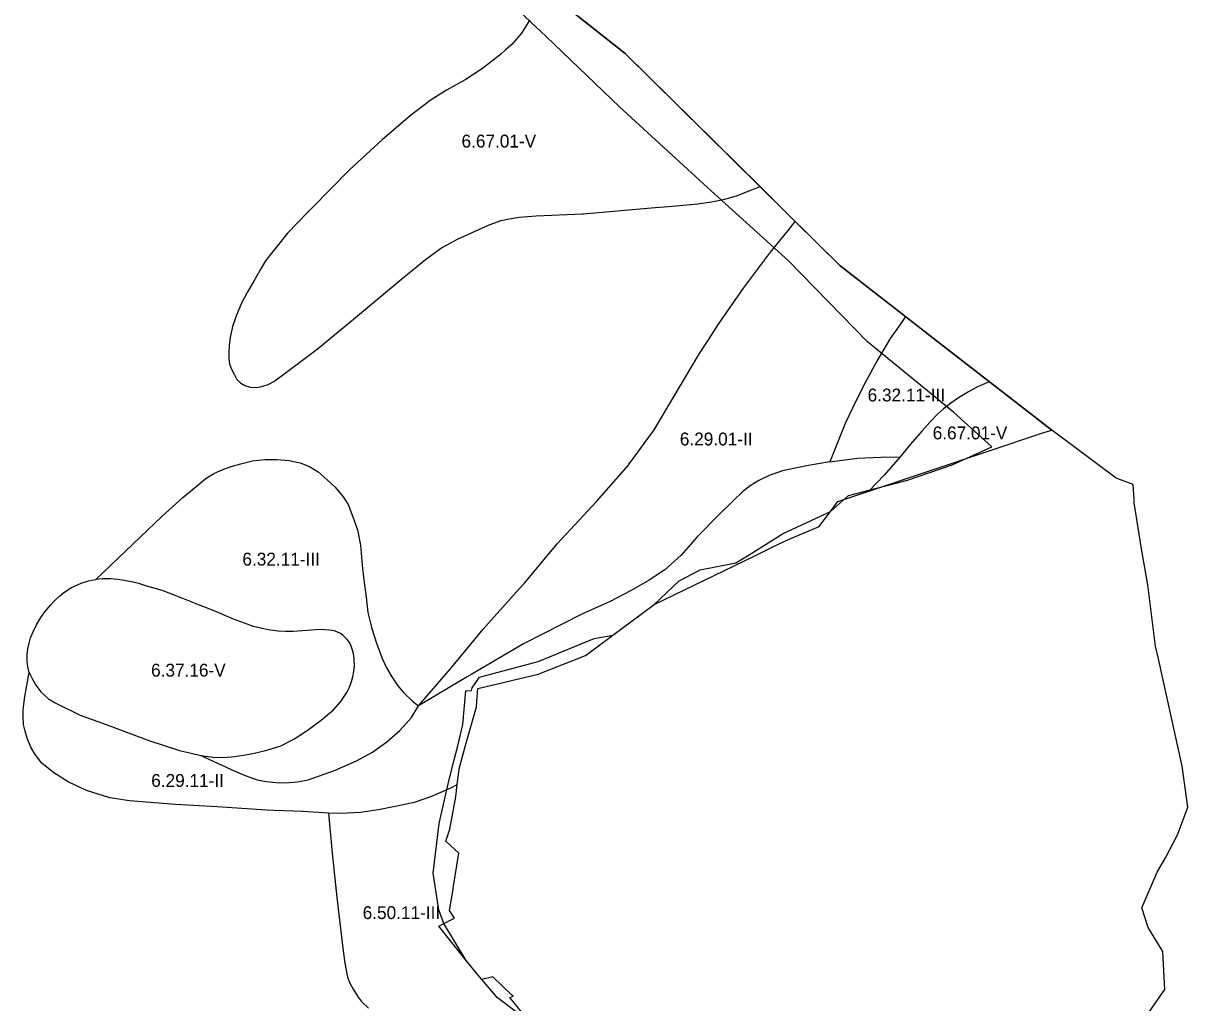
# Model space of a CAD drawing. Extents: x -555156 to -540209, y -1046851 to -1035695.
# Drawn here: x -541114 to -540209, y -1038957 to -1038196 of the extents above; entities that cross this region are included whole.
import ezdxf

# ---------------------------------------------------------------- set-up
doc = ezdxf.new("R2010")
doc.units = 0
for name, color, linetype in [('Vrstva 27', 7, 'Continuous'), ('Vrstva 28', 7, 'Continuous'), ('Vrstva 29', 7, 'Continuous')]:
    doc.layers.add(name, color=color, linetype=linetype)

msp = doc.modelspace()

# ---------------------------------------------------------------- linework, layer by layer
at = {"layer": 'Vrstva 28'}
for points in [[(-540707.94, -1038168.87), (-540701.89, -1038175.62), (-540646.21, -1038219.67), (-540541.51, -1038323.17)], [(-540257.24, -1038990.8), (-540226.82, -1038947.09), (-540228.45, -1038917.71), (-540239.81, -1038899.1), (-540244.69, -1038883.74), (-540232.72, -1038855.97), (-540226.38, -1038844.9), (-540216.93, -1038827.03), (-540209.1, -1038805.61), (-540213.53, -1038773.71), (-540231.83, -1038690.11), (-540234.19, -1038680.37), (-540240.1, -1038632.81), (-540244.68, -1038606.24), (-540250.66, -1038568.89), (-540250.63, -1038566.33), (-540251.38, -1038554.61), (-540264.75, -1038549.89), (-540313.77, -1038513.14), (-540406.98, -1038440.87), (-540479.54, -1038384.42), (-540646.21, -1038219.67), (-540701.89, -1038175.62)], [(-540720.31, -1038193.6), (-540726.84, -1038204.06), (-540734.42, -1038212.69), (-540739.3, -1038216.99), (-540743.31, -1038220.53), (-540757.16, -1038231.52), (-540770.76, -1038240.15), (-540785.13, -1038248.26), (-540797.94, -1038256.37), (-540802.52, -1038259.84), (-540806.03, -1038262.51), (-540813.1, -1038267.87), (-540835.19, -1038286.96), (-540860.35, -1038309.85), (-540890.17, -1038340.11), (-540892.37, -1038342.35), (-540893.25, -1038343.25), (-540908.84, -1038359.28), (-540920.96, -1038374.69), (-540925.76, -1038380.79), (-540930.37, -1038388.32), (-540935, -1038396.69), (-540939.93, -1038404.91), (-540944.41, -1038413.73), (-540948.3, -1038422.99), (-540951.43, -1038431.96), (-540953.37, -1038440.48), (-540954.17, -1038446.95), (-540954.43, -1038452.16), (-540954.34, -1038456.86), (-540953.74, -1038460.96), (-540952.29, -1038465.14), (-540950.33, -1038468.9), (-540948.02, -1038473.08), (-540944.95, -1038475.99), (-540942.05, -1038477.7), (-540937.7, -1038479.06), (-540932.92, -1038479.4), (-540928.65, -1038478.64)], [(-540928.65, -1038478.64), (-540923.7, -1038477.01), (-540919.43, -1038474.71), (-540912.77, -1038469.75), (-540885.59, -1038449.42), (-540857.36, -1038426.15), (-540819.98, -1038394.76), (-540801.62, -1038379.72), (-540789.76, -1038371.42), (-540788.55, -1038370.57), (-540785.26, -1038368.78), (-540776.53, -1038364.03), (-540762.93, -1038357.75), (-540751.95, -1038352.79), (-540742.81, -1038349.65), (-540736.53, -1038348.34), (-540728.69, -1038347.03), (-540715.62, -1038345.99), (-540679.55, -1038344.42), (-540678.59, -1038344.34), (-540623, -1038339.55), (-540612.63, -1038338.66), (-540589.74, -1038336.57), (-540579.29, -1038335.08), (-540568.83, -1038332.83), (-540559.12, -1038329.99), (-540550.84, -1038326.86), (-540549.26, -1038326.26), (-540541.51, -1038323.17)], [(-540541.51, -1038323.17), (-540514.15, -1038350.21)], [(-540806.98, -1038726.68), (-540782.28, -1038698.3), (-540775.03, -1038689.5), (-540772.21, -1038686.07), (-540756.66, -1038667.18), (-540728.59, -1038635.88), (-540724.64, -1038631.48), (-540699.14, -1038600.93), (-540668.49, -1038567.97), (-540643.79, -1038539.6), (-540643.37, -1038539.03), (-540640.58, -1038535.22), (-540623.66, -1038512.14), (-540588.55, -1038452.96), (-540581.54, -1038442.26), (-540573.66, -1038430.21), (-540554.31, -1038402.23), (-540533.4, -1038374.24), (-540519.76, -1038357.21), (-540514.15, -1038350.21)], [(-540514.15, -1038350.21), (-540479.54, -1038384.42), (-540428.34, -1038424.26)], [(-540428.34, -1038424.26), (-540432.66, -1038430.47), (-540440.25, -1038441.37), (-540450.71, -1038458.9), (-540459.33, -1038474.59), (-540466.91, -1038489.5), (-540475.28, -1038507.28), (-540487.36, -1038537.01)], [(-540428.34, -1038424.26), (-540406.98, -1038440.87), (-540363.18, -1038474.83)], [(-540363.18, -1038474.83), (-540366.56, -1038476.19), (-540369.83, -1038477.66), (-540372.53, -1038478.88), (-540379.55, -1038482.61), (-540387.17, -1038487.4), (-540393.29, -1038491.58), (-540398.82, -1038495.91), (-540403.45, -1038499.95), (-540409.57, -1038506.38), (-540415.85, -1038513.25), (-540424.51, -1038523.26), (-540432.46, -1038533.09)], [(-540363.18, -1038474.83), (-540314.69, -1038512.43)], [(-540456.97, -1038559.81), (-540320.89, -1038514.42)], [(-540320.89, -1038514.42), (-540314.69, -1038512.43)], [(-541057.72, -1038628.46), (-541023.23, -1038595.65), (-541006.5, -1038579.7), (-540990.03, -1038564.79), (-540978.27, -1038554.96), (-540971.99, -1038549.88), (-540966.02, -1038546.29), (-540959.15, -1038543.15), (-540952.58, -1038540.76), (-540945.11, -1038538.52), (-540936, -1038536.43), (-540926.14, -1038535.23), (-540917.18, -1038535.23), (-540907.47, -1038536.13), (-540898.95, -1038537.77), (-540891.63, -1038540.76), (-540884.91, -1038544.8), (-540877.89, -1038551.08), (-540871.77, -1038556.75), (-540865.49, -1038564.23), (-540861.61, -1038570.35), (-540857.88, -1038579.77), (-540854.44, -1038589.93), (-540853.41, -1038595.09), (-540852.59, -1038599.18), (-540852.05, -1038601.89), (-540850.71, -1038617.43)], [(-540487.36, -1038537.01), (-540505.39, -1038540.15), (-540524.13, -1038544.06), (-540534.29, -1038547.64), (-540542.35, -1038551.68), (-540549.22, -1038555.86), (-540555.05, -1038560.35), (-540562.22, -1038567.22), (-540573.33, -1038577.95), (-540590.58, -1038595.73), (-540597.44, -1038603.46), (-540602.87, -1038609.59), (-540615.41, -1038621.1), (-540627.7, -1038628.94), (-540642.08, -1038637.31), (-540658.02, -1038645.68), (-540679.45, -1038655.1), (-540725.33, -1038678.51), (-540765.45, -1038702.18), (-540769.01, -1038704.28)], [(-540487.36, -1038537.01), (-540465.66, -1038534.14)], [(-540465.66, -1038534.14), (-540447.63, -1038533.35), (-540432.46, -1038533.09)], [(-540432.46, -1038533.09), (-540445.12, -1038547.47), (-540456.97, -1038559.81)], [(-540775.55, -1038778.29), (-540775.22, -1038775.7), (-540770.06, -1038756.51), (-540761.92, -1038727.38), (-540761.27, -1038719.45), (-540760.77, -1038713.34), (-540714, -1038702.14), (-540677.15, -1038687.61), (-540623.71, -1038648.08), (-540546.03, -1038610.33), (-540531.44, -1038603.24), (-540518.88, -1038597.13), (-540495.48, -1038587.38), (-540490.13, -1038580.12), (-540486.84, -1038575.66), (-540481.09, -1038567.86), (-540456.97, -1038559.81)], [(-540850.71, -1038617.43), (-540849.53, -1038628.85), (-540847.59, -1038642.16), (-540846.24, -1038654.11), (-540843.98, -1038663.56), (-540843.41, -1038665.92), (-540839.37, -1038678.92), (-540834.89, -1038690.58), (-540831.73, -1038697.13), (-540827.72, -1038704.13), (-540823.11, -1038711.14), (-540818.59, -1038716.43), (-540811.68, -1038723.18), (-540806.98, -1038726.68)], [(-540916.09, -1038668.71), (-540921.98, -1038667.94), (-540927.18, -1038666.92), (-540935.21, -1038665.04), (-540942.29, -1038662.56), (-540950.66, -1038659.4), (-540965.88, -1038652.8), (-540977.23, -1038648.47), (-540990.23, -1038643.23), (-541005.46, -1038637.41), (-541015.32, -1038634.44), (-541016.37, -1038634.12), (-541022.15, -1038632.4), (-541023.37, -1038632.04), (-541028.75, -1038630.7), (-541035.77, -1038629.35), (-541040.7, -1038628.61), (-541046.37, -1038628.01), (-541052.5, -1038628.01), (-541057.72, -1038628.46)], [(-541109.55, -1038700.87), (-541110.66, -1038696.43), (-541111.09, -1038692.33), (-541111.09, -1038686.77), (-541110.66, -1038682.42), (-541109.64, -1038677.98), (-541108.53, -1038673.88), (-541106.57, -1038669.18), (-541103.88, -1038663.88), (-541100.44, -1038658.2), (-541097.31, -1038653.57), (-541092.83, -1038648.18), (-541090.38, -1038645.73), (-541088.2, -1038643.55), (-541085.91, -1038641.62), (-541082.52, -1038638.77), (-541076.69, -1038634.88), (-541069.23, -1038631.45), (-541063.4, -1038629.5), (-541057.72, -1038628.46)], [(-540976.18, -1038765.28), (-540966.77, -1038766.63), (-540958.56, -1038766.78), (-540949.59, -1038766.03), (-540939.88, -1038764.68), (-540933.31, -1038763.34), (-540924.8, -1038761.25), (-540913.89, -1038757.81), (-540903.74, -1038752.58), (-540893.43, -1038745.85), (-540882.53, -1038737.78), (-540873.12, -1038729.71), (-540867.44, -1038723.29), (-540862.66, -1038716.41), (-540860.61, -1038712.18), (-540858.9, -1038707.91), (-540857.96, -1038704.32), (-540857.11, -1038700.14), (-540856.77, -1038695.61), (-540856.85, -1038690.49), (-540857.54, -1038686.05), (-540858.47, -1038682.72), (-540859.41, -1038680.24), (-540860.61, -1038677.59), (-540862.14, -1038675.54), (-540864.11, -1038673.32), (-540865.73, -1038671.7), (-540867.63, -1038670.41), (-540870.34, -1038669.22), (-540872.47, -1038668.54), (-540876.14, -1038667.86), (-540879.64, -1038667.6), (-540883.57, -1038667.51), (-540889.97, -1038667.86), (-540900.64, -1038668.8), (-540904.39, -1038669.05), (-540910.28, -1038669.05), (-540916.09, -1038668.71)], [(-540876.91, -1038810.03), (-540896.97, -1038808.94), (-540897.04, -1038808.94), (-540903.94, -1038808.65), (-540919.03, -1038808.01), (-540925.07, -1038807.76), (-540963.5, -1038805.15), (-540995.91, -1038803.32), (-541031.46, -1038800.64), (-541046.88, -1038798.28), (-541064.92, -1038792.53), (-541079.29, -1038785.73), (-541090.27, -1038778.93), (-541099.78, -1038771.17), (-541105.01, -1038764.59), (-541108.15, -1038758.76), (-541110.99, -1038751.74), (-541112.63, -1038746.51), (-541113.83, -1038741.13), (-541114.12, -1038735), (-541114.12, -1038729.62), (-541113.41, -1038723.8), (-541113.08, -1038721.1), (-541109.55, -1038700.87)], [(-541109.55, -1038700.87), (-541106.99, -1038706.08), (-541104.26, -1038710.69), (-541100.42, -1038715.9), (-541094.91, -1038721.02), (-541094.45, -1038721.45), (-541093.33, -1038722.12), (-541089.93, -1038724.16), (-541069.92, -1038733.87), (-541049.75, -1038741.19), (-541016.45, -1038753.75), (-540992.7, -1038761.37), (-540983.65, -1038763.64), (-540976.18, -1038765.28)], [(-540769.01, -1038704.28), (-540806.98, -1038726.68)], [(-540976.18, -1038765.28), (-540950.1, -1038777.25), (-540941.73, -1038780.99), (-540932.47, -1038784.13), (-540925.15, -1038785.62), (-540917.53, -1038786.37), (-540910.07, -1038786.52), (-540901.25, -1038785.92), (-540892.74, -1038784.28), (-540872.24, -1038776.88), (-540855.21, -1038769.56), (-540842.66, -1038762.68), (-540831.46, -1038754.76), (-540821.45, -1038745.79), (-540812.49, -1038735.78), (-540806.98, -1038726.68)], [(-540776.77, -1038787.85), (-540775.55, -1038778.29)], [(-540776.77, -1038787.85), (-540780.53, -1038789.84), (-540782.02, -1038790.63), (-540796.92, -1038797.17), (-540810.25, -1038801.88), (-540825.15, -1038805.02), (-540836.65, -1038807.37), (-540852.08, -1038809.72), (-540868.02, -1038810.51), (-540876.91, -1038810.03)], [(-540777.99, -1038797.43), (-540776.77, -1038787.85)], [(-540658.25, -1039033.66), (-540661.85, -1039029.76), (-540666.48, -1039024.74), (-540686.99, -1039002.52), (-540689.2, -1038999.06), (-540704.61, -1038974.62), (-540719.14, -1038970.74), (-540722.37, -1038969.88), (-540725.11, -1038969.15), (-540745.82, -1038953.35), (-540756.04, -1038941.45), (-540757.79, -1038939.41), (-540761.99, -1038934.59), (-540769.85, -1038924.75), (-540791.2, -1038898.01), (-540787.21, -1038895.99), (-540778.95, -1038891.82), (-540782.73, -1038885.89), (-540780.27, -1038870.68), (-540779.89, -1038868.34), (-540775.5, -1038841.14), (-540785.76, -1038831.91), (-540782.5, -1038822.49), (-540777.99, -1038797.43)], [(-540876.91, -1038810.03), (-540874.11, -1038841.26), (-540870.45, -1038875.59), (-540869.67, -1038882.27), (-540869.38, -1038884.77), (-540869.16, -1038886.63), (-540865.87, -1038914.95), (-540864.11, -1038926.67), (-540863.21, -1038932.2), (-540862.02, -1038937.58), (-540860.38, -1038942.21), (-540857.84, -1038946.85), (-540853.95, -1038953.27), (-540851.45, -1038956.26), (-540850.82, -1038957.01), (-540845.89, -1038961.64)]]:
    msp.add_lwpolyline(points, dxfattribs=at)
at = {"layer": 'Vrstva 29'}
msp.add_lwpolyline([(-540722.37, -1038969.88), (-540735.91, -1038953.45), (-540733.244727, -1038952.490502), (-540734.693005, -1038951.389995), (-540749.235628, -1038937.39229), (-540757.79, -1038939.41), (-540761.99, -1038934.59), (-540769.85, -1038924.75), (-540787.21, -1038895.99), (-540791.06, -1038885.17), (-540795.53, -1038856.84), (-540790.76, -1038818.09), (-540783.04, -1038783.98), (-540779.47, -1038769.65), (-540776.5, -1038757.69), (-540772.394585, -1038741.187481), (-540770.053995, -1038715.036995), (-540765.846613, -1038714.866626), (-540765.33, -1038712.79), (-540759.49, -1038704.51), (-540713.82, -1038692.18), (-540670.29, -1038674.4), (-540655.85, -1038671.85), (-540623.71, -1038648.08), (-540604.36, -1038629.57), (-540588.02, -1038621.06), (-540560.25, -1038615.67), (-540551.28, -1038610.06), (-540524.14, -1038593.09), (-540486.84, -1038575.66), (-540472.7, -1038563.26), (-540426.86, -1038551.26), (-540392.26, -1038539.48), (-540361.248339, -1038525.435329), (-540391.040997, -1038498.441994), (-540458.019006, -1038443.924993), (-540519.374991, -1038380.874997), (-540582.207994, -1038323.784994), (-540650.780995, -1038261.152002), (-540707.765991, -1038206.549003), (-540752.159002, -1038164.440001)], dxfattribs=at)

# ---------------------------------------------------------------- texts
at = {"layer": 'Vrstva 27'}
for s, p in [('6.67.01-V', (-540773.501006, -1038292.82)), ('6.32.11-III', (-540457.876548, -1038490.17)), ('6.67.01-V', (-540407.301006, -1038519.62)), ('6.29.01-II', (-540603.820312, -1038524.35)), ('6.32.11-III', (-540943.816548, -1038617.72)), ('6.37.16-V', (-541014.797974, -1038703.99)), ('6.29.11-II', (-541014.670312, -1038789.75)), ('6.50.11-III', (-540850.336548, -1038892.45))]:
    msp.add_text(s, height=10, dxfattribs=at).set_placement(p)

doc.saveas('drawing.dxf')
